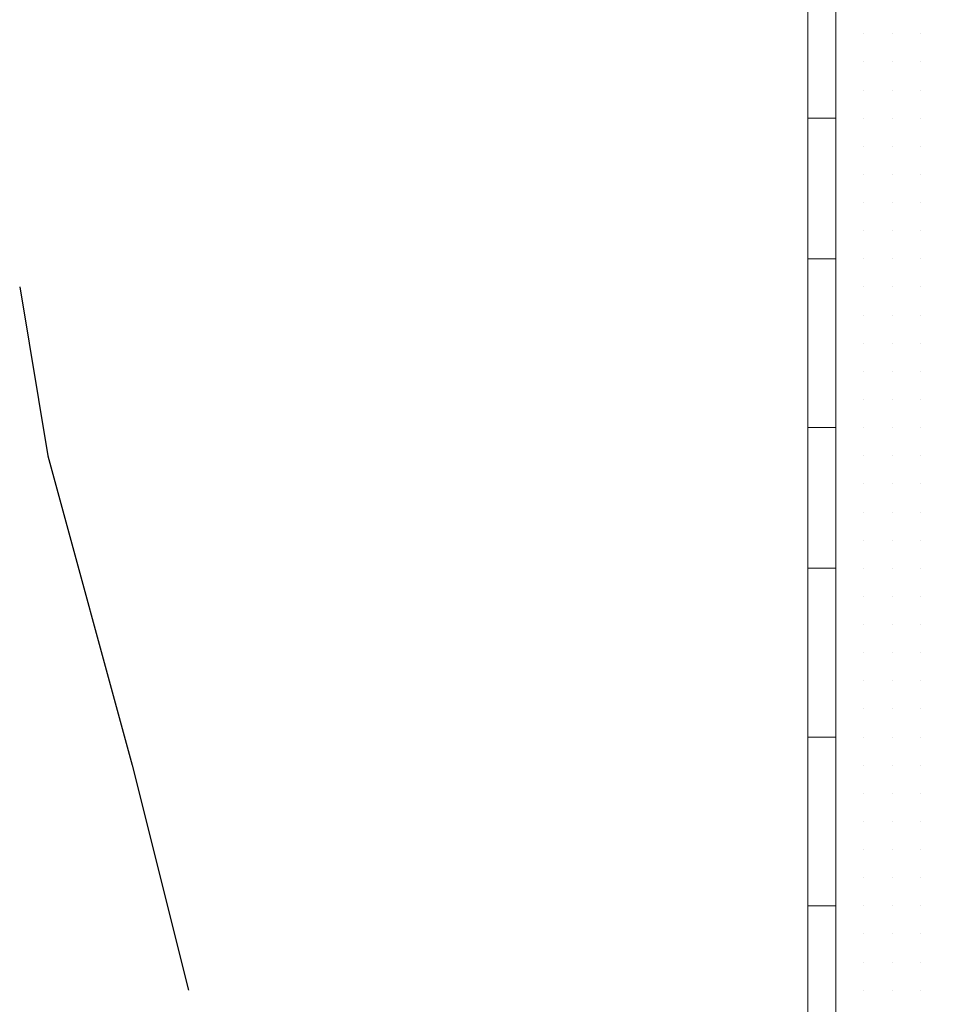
# Model space of a CAD drawing. Header units: metres. Extents: x 5.7 to 89.8, y 4 to 63.5.
# Tile 445 of 475: x 72.594 to 72.907, y 49.997 to 50.334. Entities that reach past the tile are written whole.
import ezdxf

# ---------------------------------------------------------------- set-up
doc = ezdxf.new("R2010")
doc.units = ezdxf.units.M
doc.header["$MEASUREMENT"] = 0
for name, color, linetype in [('PDF17_hatch-borshi', 7, 'Continuous'), ('PDF17_kaff', 7, 'Continuous'), ('PDF17_textt', 7, 'Continuous')]:
    doc.layers.add(name, color=color, linetype=linetype)

msp = doc.modelspace()

# ---------------------------------------------------------------- linework, layer by layer
at = {"layer": 'PDF17_hatch-borshi', "lineweight": 18}
for points in [[(72.8825, 50.32944), (72.8825, 50.32944)], [(72.8825, 50.32944), (72.8825, 50.32944)], [(72.8825, 50.32944), (72.8825, 50.32944)], [(72.89213, 50.32944), (72.89213, 50.32944)], [(72.89213, 50.32944), (72.89213, 50.32944)], [(72.89213, 50.32944), (72.89213, 50.32944)], [(72.90176, 50.32944), (72.90176, 50.32944)], [(72.90176, 50.32944), (72.90176, 50.32944)], [(72.90176, 50.32944), (72.90176, 50.32944)], [(72.87287, 50.31981), (72.87287, 50.31981)], [(72.8825, 50.31981), (72.8825, 50.31981)], [(72.8825, 50.31981), (72.8825, 50.31981)], [(72.89213, 50.31981), (72.89213, 50.31981)], [(72.89213, 50.31981), (72.89213, 50.31981)], [(72.89213, 50.31981), (72.89213, 50.31981)], [(72.90176, 50.31981), (72.90176, 50.31981)], [(72.90176, 50.31981), (72.90176, 50.31981)], [(72.90176, 50.31981), (72.90176, 50.31981)], [(72.87287, 50.31018), (72.87287, 50.31018)], [(72.8825, 50.31018), (72.8825, 50.31018)], [(72.8825, 50.31018), (72.8825, 50.31018)], [(72.8825, 50.31018), (72.8825, 50.31018)], [(72.8825, 50.31018), (72.8825, 50.31018)], [(72.89213, 50.31018), (72.89213, 50.31018)], [(72.89213, 50.31018), (72.89213, 50.31018)], [(72.90176, 50.31018), (72.90176, 50.31018)], [(72.90176, 50.31018), (72.90176, 50.31018)], [(72.90176, 50.31018), (72.90176, 50.31018)], [(72.8825, 50.30055), (72.8825, 50.30055)], [(72.8825, 50.30055), (72.8825, 50.30055)], [(72.8825, 50.30055), (72.8825, 50.30055)], [(72.8825, 50.30055), (72.8825, 50.30055)], [(72.89213, 50.30055), (72.89213, 50.30055)], [(72.89213, 50.30055), (72.89213, 50.30055)], [(72.89213, 50.30055), (72.89213, 50.30055)], [(72.89213, 50.30055), (72.89213, 50.30055)], [(72.90176, 50.30055), (72.90176, 50.30055)], [(72.90176, 50.30055), (72.90176, 50.30055)], [(72.90176, 50.30055), (72.90176, 50.30055)], [(72.8825, 50.29092), (72.8825, 50.29092)], [(72.8825, 50.29092), (72.8825, 50.29092)], [(72.8825, 50.29092), (72.8825, 50.29092)], [(72.8825, 50.29092), (72.8825, 50.29092)], [(72.8825, 50.29092), (72.8825, 50.29092)], [(72.89213, 50.29092), (72.89213, 50.29092)], [(72.89213, 50.29092), (72.89213, 50.29092)], [(72.89213, 50.29092), (72.89213, 50.29092)], [(72.90176, 50.29092), (72.90176, 50.29092)], [(72.90176, 50.29092), (72.90176, 50.29092)], [(72.90176, 50.29092), (72.90176, 50.29092)], [(72.90176, 50.29092), (72.90176, 50.29092)], [(72.8825, 50.28128), (72.8825, 50.28128)], [(72.8825, 50.28128), (72.8825, 50.28128)], [(72.8825, 50.28128), (72.8825, 50.28128)], [(72.8825, 50.28128), (72.8825, 50.28128)], [(72.89213, 50.28128), (72.89213, 50.28128)], [(72.89213, 50.28128), (72.89213, 50.28128)], [(72.89213, 50.28128), (72.89213, 50.28128)], [(72.90176, 50.28128), (72.90176, 50.28128)], [(72.90176, 50.28128), (72.90176, 50.28128)], [(72.8825, 50.27165), (72.8825, 50.27165)], [(72.8825, 50.27165), (72.8825, 50.27165)], [(72.8825, 50.27165), (72.8825, 50.27165)], [(72.8825, 50.27165), (72.8825, 50.27165)], [(72.89213, 50.27165), (72.89213, 50.27165)], [(72.89213, 50.27165), (72.89213, 50.27165)], [(72.89213, 50.27165), (72.89213, 50.27165)], [(72.90176, 50.27165), (72.90176, 50.27165)], [(72.90176, 50.27165), (72.90176, 50.27165)], [(72.90176, 50.27165), (72.90176, 50.27165)], [(72.90176, 50.27165), (72.90176, 50.27165)], [(72.8825, 50.26202), (72.8825, 50.26202)], [(72.8825, 50.26202), (72.8825, 50.26202)], [(72.8825, 50.26202), (72.8825, 50.26202)], [(72.89213, 50.26202), (72.89213, 50.26202)], [(72.89213, 50.26202), (72.89213, 50.26202)], [(72.89213, 50.26202), (72.89213, 50.26202)], [(72.89213, 50.26202), (72.89213, 50.26202)], [(72.90176, 50.26202), (72.90176, 50.26202)], [(72.90176, 50.26202), (72.90176, 50.26202)], [(72.8825, 50.25239), (72.8825, 50.25239)], [(72.8825, 50.25239), (72.8825, 50.25239)], [(72.8825, 50.25239), (72.8825, 50.25239)], [(72.89213, 50.25239), (72.89213, 50.25239)], [(72.89213, 50.25239), (72.89213, 50.25239)], [(72.90176, 50.25239), (72.90176, 50.25239)], [(72.90176, 50.25239), (72.90176, 50.25239)], [(72.90176, 50.25239), (72.90176, 50.25239)], [(72.8825, 50.24276), (72.8825, 50.24276)], [(72.8825, 50.24276), (72.8825, 50.24276)], [(72.8825, 50.24276), (72.8825, 50.24276)], [(72.89213, 50.24276), (72.89213, 50.24276)], [(72.89213, 50.24276), (72.89213, 50.24276)], [(72.89213, 50.24276), (72.89213, 50.24276)], [(72.89213, 50.24276), (72.89213, 50.24276)], [(72.89213, 50.24276), (72.89213, 50.24276)], [(72.90176, 50.24276), (72.90176, 50.24276)], [(72.90176, 50.24276), (72.90176, 50.24276)], [(72.8825, 50.23313), (72.8825, 50.23313)], [(72.8825, 50.23313), (72.8825, 50.23313)], [(72.8825, 50.23313), (72.8825, 50.23313)], [(72.8825, 50.23313), (72.8825, 50.23313)], [(72.8825, 50.23313), (72.8825, 50.23313)], [(72.89213, 50.23313), (72.89213, 50.23313)], [(72.89213, 50.23313), (72.89213, 50.23313)], [(72.89213, 50.23313), (72.89213, 50.23313)], [(72.90176, 50.23313), (72.90176, 50.23313)], [(72.90176, 50.23313), (72.90176, 50.23313)], [(72.90176, 50.23313), (72.90176, 50.23313)], [(72.90176, 50.23313), (72.90176, 50.23313)], [(72.90176, 50.23313), (72.90176, 50.23313)], [(72.8825, 50.2235), (72.8825, 50.2235)], [(72.8825, 50.2235), (72.8825, 50.2235)], [(72.89213, 50.2235), (72.89213, 50.2235)], [(72.89213, 50.2235), (72.89213, 50.2235)], [(72.89213, 50.2235), (72.89213, 50.2235)], [(72.89213, 50.2235), (72.89213, 50.2235)], [(72.90176, 50.2235), (72.90176, 50.2235)], [(72.90176, 50.2235), (72.90176, 50.2235)], [(72.90176, 50.2235), (72.90176, 50.2235)], [(72.8825, 50.21387), (72.8825, 50.21387)], [(72.8825, 50.21387), (72.8825, 50.21387)], [(72.8825, 50.21387), (72.8825, 50.21387)], [(72.8825, 50.21387), (72.8825, 50.21387)], [(72.89213, 50.21387), (72.89213, 50.21387)], [(72.89213, 50.21387), (72.89213, 50.21387)], [(72.89213, 50.21387), (72.89213, 50.21387)], [(72.89213, 50.21387), (72.89213, 50.21387)], [(72.90176, 50.21387), (72.90176, 50.21387)], [(72.90176, 50.21387), (72.90176, 50.21387)], [(72.90176, 50.21387), (72.90176, 50.21387)], [(72.90176, 50.21387), (72.90176, 50.21387)], [(72.8825, 50.20424), (72.8825, 50.20424)], [(72.8825, 50.20424), (72.8825, 50.20424)], [(72.8825, 50.20424), (72.8825, 50.20424)], [(72.89213, 50.20424), (72.89213, 50.20424)], [(72.89213, 50.20424), (72.89213, 50.20424)], [(72.89213, 50.20424), (72.89213, 50.20424)], [(72.89213, 50.20424), (72.89213, 50.20424)], [(72.89213, 50.20424), (72.89213, 50.20424)], [(72.89213, 50.20424), (72.89213, 50.20424)], [(72.90176, 50.20424), (72.90176, 50.20424)], [(72.90176, 50.20424), (72.90176, 50.20424)], [(72.90176, 50.20424), (72.90176, 50.20424)], [(72.8825, 50.1946), (72.8825, 50.1946)], [(72.8825, 50.1946), (72.8825, 50.1946)], [(72.8825, 50.1946), (72.8825, 50.1946)], [(72.89213, 50.1946), (72.89213, 50.1946)], [(72.89213, 50.1946), (72.89213, 50.1946)], [(72.90176, 50.1946), (72.90176, 50.1946)], [(72.90176, 50.1946), (72.90176, 50.1946)], [(72.90176, 50.1946), (72.90176, 50.1946)], [(72.90176, 50.1946), (72.90176, 50.1946)], [(72.87287, 50.18497), (72.87287, 50.18497)], [(72.8825, 50.18497), (72.8825, 50.18497)], [(72.8825, 50.18497), (72.8825, 50.18497)], [(72.89213, 50.18497), (72.89213, 50.18497)], [(72.89213, 50.18497), (72.89213, 50.18497)], [(72.89213, 50.18497), (72.89213, 50.18497)], [(72.89213, 50.18497), (72.89213, 50.18497)], [(72.90176, 50.18497), (72.90176, 50.18497)], [(72.90176, 50.18497), (72.90176, 50.18497)], [(72.8825, 50.17534), (72.8825, 50.17534)], [(72.8825, 50.17534), (72.8825, 50.17534)], [(72.8825, 50.17534), (72.8825, 50.17534)], [(72.8825, 50.17534), (72.8825, 50.17534)], [(72.89213, 50.17534), (72.89213, 50.17534)], [(72.89213, 50.17534), (72.89213, 50.17534)], [(72.89213, 50.17534), (72.89213, 50.17534)], [(72.90176, 50.17534), (72.90176, 50.17534)], [(72.90176, 50.17534), (72.90176, 50.17534)], [(72.90176, 50.17534), (72.90176, 50.17534)], [(72.90176, 50.17534), (72.90176, 50.17534)], [(72.8825, 50.16571), (72.8825, 50.16571)], [(72.8825, 50.16571), (72.8825, 50.16571)], [(72.8825, 50.16571), (72.8825, 50.16571)], [(72.89213, 50.16571), (72.89213, 50.16571)], [(72.89213, 50.16571), (72.89213, 50.16571)], [(72.89213, 50.16571), (72.89213, 50.16571)], [(72.89213, 50.16571), (72.89213, 50.16571)], [(72.90176, 50.16571), (72.90176, 50.16571)], [(72.90176, 50.16571), (72.90176, 50.16571)], [(72.90176, 50.16571), (72.90176, 50.16571)], [(72.90176, 50.16571), (72.90176, 50.16571)], [(72.87287, 50.15608), (72.87287, 50.15608)], [(72.8825, 50.15608), (72.8825, 50.15608)], [(72.8825, 50.15608), (72.8825, 50.15608)], [(72.8825, 50.15608), (72.8825, 50.15608)], [(72.8825, 50.15608), (72.8825, 50.15608)], [(72.89213, 50.15608), (72.89213, 50.15608)], [(72.89213, 50.15608), (72.89213, 50.15608)], [(72.89213, 50.15608), (72.89213, 50.15608)], [(72.90176, 50.15608), (72.90176, 50.15608)], [(72.90176, 50.15608), (72.90176, 50.15608)], [(72.90176, 50.15608), (72.90176, 50.15608)], [(72.90176, 50.15608), (72.90176, 50.15608)], [(72.87287, 50.14645), (72.87287, 50.14645)], [(72.8825, 50.14645), (72.8825, 50.14645)], [(72.8825, 50.14645), (72.8825, 50.14645)], [(72.8825, 50.14645), (72.8825, 50.14645)], [(72.89213, 50.14645), (72.89213, 50.14645)], [(72.89213, 50.14645), (72.89213, 50.14645)], [(72.89213, 50.14645), (72.89213, 50.14645)], [(72.89213, 50.14645), (72.89213, 50.14645)], [(72.90176, 50.14645), (72.90176, 50.14645)], [(72.90176, 50.14645), (72.90176, 50.14645)], [(72.90176, 50.14645), (72.90176, 50.14645)], [(72.87287, 50.13682), (72.87287, 50.13682)], [(72.8825, 50.13682), (72.8825, 50.13682)], [(72.8825, 50.13682), (72.8825, 50.13682)], [(72.8825, 50.13682), (72.8825, 50.13682)], [(72.8825, 50.13682), (72.8825, 50.13682)], [(72.8825, 50.13682), (72.8825, 50.13682)], [(72.89213, 50.13682), (72.89213, 50.13682)], [(72.89213, 50.13682), (72.89213, 50.13682)], [(72.89213, 50.13682), (72.89213, 50.13682)], [(72.90176, 50.13682), (72.90176, 50.13682)], [(72.90176, 50.13682), (72.90176, 50.13682)], [(72.90176, 50.13682), (72.90176, 50.13682)], [(72.90176, 50.13682), (72.90176, 50.13682)], [(72.90176, 50.13682), (72.90176, 50.13682)], [(72.8825, 50.12719), (72.8825, 50.12719)], [(72.8825, 50.12719), (72.8825, 50.12719)], [(72.89213, 50.12719), (72.89213, 50.12719)], [(72.89213, 50.12719), (72.89213, 50.12719)], [(72.89213, 50.12719), (72.89213, 50.12719)], [(72.90176, 50.12719), (72.90176, 50.12719)], [(72.90176, 50.12719), (72.90176, 50.12719)], [(72.90176, 50.12719), (72.90176, 50.12719)], [(72.87287, 50.11755), (72.87287, 50.11755)], [(72.8825, 50.11755), (72.8825, 50.11755)], [(72.8825, 50.11755), (72.8825, 50.11755)], [(72.8825, 50.11755), (72.8825, 50.11755)], [(72.8825, 50.11755), (72.8825, 50.11755)], [(72.89213, 50.11755), (72.89213, 50.11755)], [(72.89213, 50.11755), (72.89213, 50.11755)], [(72.90176, 50.11755), (72.90176, 50.11755)], [(72.90176, 50.11755), (72.90176, 50.11755)], [(72.90176, 50.11755), (72.90176, 50.11755)], [(72.90176, 50.11755), (72.90176, 50.11755)], [(72.8825, 50.10792), (72.8825, 50.10792)], [(72.8825, 50.10792), (72.8825, 50.10792)], [(72.8825, 50.10792), (72.8825, 50.10792)], [(72.8825, 50.10792), (72.8825, 50.10792)], [(72.8825, 50.10792), (72.8825, 50.10792)], [(72.89213, 50.10792), (72.89213, 50.10792)], [(72.89213, 50.10792), (72.89213, 50.10792)], [(72.89213, 50.10792), (72.89213, 50.10792)], [(72.89213, 50.10792), (72.89213, 50.10792)], [(72.90176, 50.10792), (72.90176, 50.10792)], [(72.90176, 50.10792), (72.90176, 50.10792)], [(72.90176, 50.10792), (72.90176, 50.10792)], [(72.87287, 50.09829), (72.87287, 50.09829)], [(72.8825, 50.09829), (72.8825, 50.09829)], [(72.8825, 50.09829), (72.8825, 50.09829)], [(72.8825, 50.09829), (72.8825, 50.09829)], [(72.8825, 50.09829), (72.8825, 50.09829)], [(72.89213, 50.09829), (72.89213, 50.09829)], [(72.89213, 50.09829), (72.89213, 50.09829)], [(72.89213, 50.09829), (72.89213, 50.09829)], [(72.90176, 50.09829), (72.90176, 50.09829)], [(72.90176, 50.09829), (72.90176, 50.09829)], [(72.90176, 50.09829), (72.90176, 50.09829)], [(72.87287, 50.08866), (72.87287, 50.08866)], [(72.8825, 50.08866), (72.8825, 50.08866)], [(72.8825, 50.08866), (72.8825, 50.08866)], [(72.8825, 50.08866), (72.8825, 50.08866)], [(72.8825, 50.08866), (72.8825, 50.08866)], [(72.89213, 50.08866), (72.89213, 50.08866)], [(72.89213, 50.08866), (72.89213, 50.08866)], [(72.89213, 50.08866), (72.89213, 50.08866)], [(72.89213, 50.08866), (72.89213, 50.08866)], [(72.90176, 50.08866), (72.90176, 50.08866)], [(72.90176, 50.08866), (72.90176, 50.08866)], [(72.90176, 50.08866), (72.90176, 50.08866)], [(72.87287, 50.07903), (72.87287, 50.07903)], [(72.8825, 50.07903), (72.8825, 50.07903)], [(72.8825, 50.07903), (72.8825, 50.07903)], [(72.8825, 50.07903), (72.8825, 50.07903)], [(72.8825, 50.07903), (72.8825, 50.07903)], [(72.8825, 50.07903), (72.8825, 50.07903)], [(72.89213, 50.07903), (72.89213, 50.07903)], [(72.89213, 50.07903), (72.89213, 50.07903)], [(72.89213, 50.07903), (72.89213, 50.07903)], [(72.90176, 50.07903), (72.90176, 50.07903)], [(72.90176, 50.07903), (72.90176, 50.07903)], [(72.90176, 50.07903), (72.90176, 50.07903)], [(72.90176, 50.07903), (72.90176, 50.07903)], [(72.8825, 50.0694), (72.8825, 50.0694)], [(72.8825, 50.0694), (72.8825, 50.0694)], [(72.8825, 50.0694), (72.8825, 50.0694)], [(72.89213, 50.0694), (72.89213, 50.0694)], [(72.89213, 50.0694), (72.89213, 50.0694)], [(72.89213, 50.0694), (72.89213, 50.0694)], [(72.90176, 50.0694), (72.90176, 50.0694)], [(72.90176, 50.0694), (72.90176, 50.0694)], [(72.90176, 50.0694), (72.90176, 50.0694)], [(72.90176, 50.0694), (72.90176, 50.0694)], [(72.87287, 50.05977), (72.87287, 50.05977)], [(72.8825, 50.05977), (72.8825, 50.05977)], [(72.8825, 50.05977), (72.8825, 50.05977)], [(72.8825, 50.05977), (72.8825, 50.05977)], [(72.8825, 50.05977), (72.8825, 50.05977)], [(72.89213, 50.05977), (72.89213, 50.05977)], [(72.89213, 50.05977), (72.89213, 50.05977)], [(72.89213, 50.05977), (72.89213, 50.05977)], [(72.90176, 50.05977), (72.90176, 50.05977)], [(72.90176, 50.05977), (72.90176, 50.05977)], [(72.87287, 50.05014), (72.87287, 50.05014)], [(72.8825, 50.05014), (72.8825, 50.05014)], [(72.8825, 50.05014), (72.8825, 50.05014)], [(72.8825, 50.05014), (72.8825, 50.05014)], [(72.8825, 50.05014), (72.8825, 50.05014)], [(72.89213, 50.05014), (72.89213, 50.05014)], [(72.89213, 50.05014), (72.89213, 50.05014)], [(72.89213, 50.05014), (72.89213, 50.05014)], [(72.89213, 50.05014), (72.89213, 50.05014)], [(72.90176, 50.05014), (72.90176, 50.05014)], [(72.90176, 50.05014), (72.90176, 50.05014)], [(72.90176, 50.05014), (72.90176, 50.05014)], [(72.90176, 50.05014), (72.90176, 50.05014)], [(72.90176, 50.05014), (72.90176, 50.05014)], [(72.87287, 50.0405), (72.87287, 50.0405)], [(72.8825, 50.0405), (72.8825, 50.0405)], [(72.8825, 50.0405), (72.8825, 50.0405)], [(72.89213, 50.0405), (72.89213, 50.0405)], [(72.89213, 50.0405), (72.89213, 50.0405)], [(72.89213, 50.0405), (72.89213, 50.0405)], [(72.90176, 50.0405), (72.90176, 50.0405)], [(72.90176, 50.0405), (72.90176, 50.0405)], [(72.8825, 50.03087), (72.8825, 50.03087)], [(72.8825, 50.03087), (72.8825, 50.03087)], [(72.8825, 50.03087), (72.8825, 50.03087)], [(72.8825, 50.03087), (72.8825, 50.03087)], [(72.8825, 50.03087), (72.8825, 50.03087)], [(72.89213, 50.03087), (72.89213, 50.03087)], [(72.89213, 50.03087), (72.89213, 50.03087)], [(72.89213, 50.03087), (72.89213, 50.03087)], [(72.89213, 50.03087), (72.89213, 50.03087)], [(72.90176, 50.03087), (72.90176, 50.03087)], [(72.90176, 50.03087), (72.90176, 50.03087)], [(72.8825, 50.02124), (72.8825, 50.02124)], [(72.8825, 50.02124), (72.8825, 50.02124)], [(72.8825, 50.02124), (72.8825, 50.02124)], [(72.8825, 50.02124), (72.8825, 50.02124)], [(72.89213, 50.02124), (72.89213, 50.02124)], [(72.89213, 50.02124), (72.89213, 50.02124)], [(72.89213, 50.02124), (72.89213, 50.02124)], [(72.89213, 50.02124), (72.89213, 50.02124)], [(72.89213, 50.02124), (72.89213, 50.02124)], [(72.90176, 50.02124), (72.90176, 50.02124)], [(72.90176, 50.02124), (72.90176, 50.02124)], [(72.90176, 50.02124), (72.90176, 50.02124)], [(72.90176, 50.02124), (72.90176, 50.02124)], [(72.8825, 50.01161), (72.8825, 50.01161)], [(72.8825, 50.01161), (72.8825, 50.01161)], [(72.8825, 50.01161), (72.8825, 50.01161)], [(72.8825, 50.01161), (72.8825, 50.01161)], [(72.89213, 50.01161), (72.89213, 50.01161)], [(72.89213, 50.01161), (72.89213, 50.01161)], [(72.89213, 50.01161), (72.89213, 50.01161)], [(72.89213, 50.01161), (72.89213, 50.01161)], [(72.90176, 50.01161), (72.90176, 50.01161)], [(72.90176, 50.01161), (72.90176, 50.01161)], [(72.90176, 50.01161), (72.90176, 50.01161)], [(72.90176, 50.01161), (72.90176, 50.01161)], [(72.87287, 50.00198), (72.87287, 50.00198)], [(72.8825, 50.00198), (72.8825, 50.00198)], [(72.8825, 50.00198), (72.8825, 50.00198)], [(72.8825, 50.00198), (72.8825, 50.00198)], [(72.89213, 50.00198), (72.89213, 50.00198)], [(72.89213, 50.00198), (72.89213, 50.00198)], [(72.89213, 50.00198), (72.89213, 50.00198)], [(72.89213, 50.00198), (72.89213, 50.00198)], [(72.89213, 50.00198), (72.89213, 50.00198)], [(72.90176, 50.00198), (72.90176, 50.00198)], [(72.90176, 50.00198), (72.90176, 50.00198)], [(72.90176, 50.00198), (72.90176, 50.00198)]]:
    msp.add_lwpolyline(points, dxfattribs=at)
at = {"layer": 'PDF17_kaff', "lineweight": 20}
msp.add_lwpolyline([(72.90658, 52.06306, 0.394552), (72.87287, 52.03416), (72.87287, 49.92493), (72.86324, 49.92493), (72.86324, 52.03416)], format="xyb", dxfattribs=at)
for points in [[(72.87287, 50.30055), (72.86324, 50.30055)], [(72.86324, 50.25239), (72.87287, 50.25239)], [(72.87287, 50.1946), (72.86324, 50.1946)], [(72.87287, 50.14645), (72.86324, 50.14645)], [(72.86324, 50.08866), (72.87287, 50.08866)], [(72.87287, 50.03087), (72.86324, 50.03087)]]:
    msp.add_lwpolyline(points, dxfattribs=at)
at = {"layer": 'PDF17_textt', "lineweight": 30}
msp.add_lwpolyline([(72.59356, 50.24276), (72.6032, 50.18497), (72.63209, 50.07903), (72.65135, 50.00198)], dxfattribs=at)

doc.saveas('drawing.dxf')
